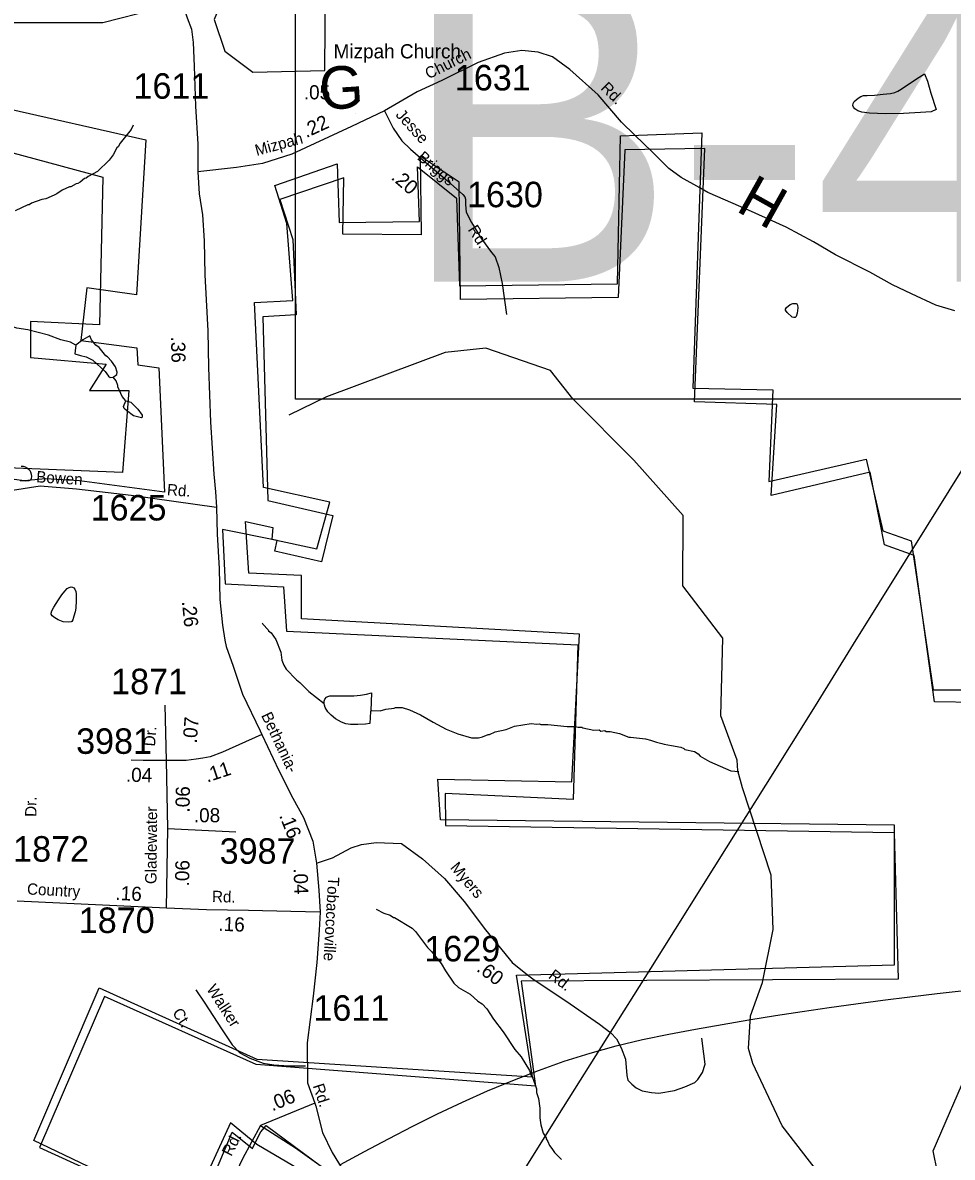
# Model space of a CAD drawing. Extents: x 1551653 to 1702041, y 811336 to 920032.
# Drawn here: x 1599902 to 1605284, y 894635 to 901206 of the extents above; entities that cross this region are included whole.
import ezdxf

# ---------------------------------------------------------------- set-up
doc = ezdxf.new("R2010")
doc.units = 0
for name, color, linetype in [('Old_Level_10', 7, 'Continuous'), ('Old_Level_11', 7, 'Continuous'), ('Old_Level_17', 7, 'Continuous'), ('Old_Level_22', 7, 'Continuous'), ('Old_Level_3', 7, 'Continuous'), ('Old_Level_32', 7, 'Continuous'), ('Old_Level_35', 7, 'Continuous'), ('Old_Level_48', 7, 'Continuous'), ('Old_Level_49', 7, 'Continuous'), ('Old_Level_56', 7, 'Continuous'), ('Old_Level_59', 7, 'Continuous'), ('Old_Level_62', 7, 'Continuous'), ('Old_Level_8', 7, 'Continuous')]:
    doc.layers.add(name, color=color, linetype=linetype)

msp = doc.modelspace()

# ---------------------------------------------------------------- linework, layer by layer
at = {"layer": 'Old_Level_17'}
msp.add_line((1601826.246, 900679.789), (1601826.246, 900679.789), dxfattribs=at)
at = {"layer": 'Old_Level_3'}
for points in [[(1608317.267, 899025.704), (1601480.749, 899025.704), (1601480.749, 901944.306), (1608317.267, 901944.306), (1608317.267, 899025.704)], [(1603490.251, 895317.828), (1603643.358, 895348.483), (1603796.978, 895377.144), (1603951.021, 895404.543), (1604105.464, 895430.719), (1604260.284, 895455.71), (1604415.459, 895479.551), (1604570.967, 895502.28), (1604726.785, 895523.936), (1604882.891, 895544.556), (1605039.263, 895564.177), (1605195.877, 895582.836), (1605352.713, 895600.571)], [(1601741.555, 894593.454), (1601880.073, 894668.819), (1602020.038, 894743.076), (1602161.411, 894815.74), (1602304.148, 894886.324), (1602448.21, 894954.342), (1602593.555, 895019.31), (1602740.141, 895080.74), (1602887.928, 895138.146), (1603036.874, 895191.045), (1603186.937, 895238.948), (1603338.077, 895281.372), (1603490.251, 895317.828)]]:
    msp.add_lwpolyline(points, dxfattribs=at)
at = {"layer": 'Old_Level_32'}
for p, q in [((1600734.633, 896933.93), (1600726.834, 897253.84)), ((1600742.431, 896539.895), (1600734.633, 896933.93)), ((1600734.863, 896077.714), (1600742.431, 896539.895)), ((1600742.431, 896539.895), (1601136.227, 896520.388)), ((1600734.863, 896077.714), (1599869.06, 896118.549)), ((1601592.573, 894949.173), (1601279.615, 894819.743))]:
    msp.add_line(p, q, dxfattribs=at)
for points in [[(1600020.692, 903216.173), (1600103.175, 903079.825), (1600154.825, 902933.09), (1600232.932, 902679.954), (1600309.365, 902442.858), (1600383.512, 902191.805), (1600442.715, 902012.895), (1600495.136, 901913.971), (1600602.396, 901736.488), (1600733.003, 901516.505), (1600808.859, 901369.277), (1600854.755, 901234.665), (1600879.82, 901168.316), (1600888.643, 901090.291), (1600894.482, 900954.091), (1600902.977, 900721.982), (1600915.716, 900501.992), (1600916.818, 900385.769), (1600915.684, 900342.845)], [(1605298.637, 899536.827), (1605188.847, 899569.875), (1605047.486, 899634.986), (1604938.096, 899687.837), (1604806.706, 899760.947), (1604607.611, 899860.451), (1604480.266, 899935.681), (1604323.104, 900020.924), (1604104.004, 900120.631), (1603868.942, 900222.662), (1603822.628, 900248.699), (1603713.821, 900309.867), (1603642.203, 900360.349), (1603547.115, 900457.137), (1603446.328, 900554.028), (1603368.693, 900628.662), (1603233.171, 900787.631), (1603069.34, 900934.921), (1602969.961, 901007.785), (1602886.257, 901034.498), (1602792.418, 901045.21), (1602692.254, 901030.036), (1602539.856, 900975.298), (1602329.22, 900871.112), (1602186.783, 900804.364), (1601995.875, 900695.975)], [(1601995.875, 900695.975), (1601805.288, 900603.59), (1601460.262, 900444.502), (1601289.721, 900390.681), (1601140.106, 900367.803), (1600915.684, 900342.845)], [(1601995.875, 900695.975), (1602047.062, 900595.476), (1602096.583, 900521.228), (1602148.03, 900472.753), (1602221.602, 900410.224), (1602362.426, 900289.092), (1602449.676, 900210.274), (1602461.011, 900197.035), (1602465.552, 900184.135), (1602465.309, 900152.321), (1602469.013, 900108.22), (1602500.411, 900047.948), (1602557.527, 899953.529), (1602616.549, 899875.448)], [(1600915.684, 900342.845), (1600923.996, 900213.897), (1600943.626, 900092.78), (1600952.389, 899942.915), (1600956.972, 899744.904), (1600963.366, 899601.626), (1600974.203, 899420.761), (1600978.508, 899208.947), (1600989.899, 898892.927), (1601009.577, 898590.749), (1601018.711, 898488.702), (1601023.708, 898399.749)], [(1599843.772, 898498.396), (1600003.673, 898523.291), (1600213.322, 898505.509), (1600529.573, 898469.945), (1600777.08, 898434.548), (1601023.708, 898399.749)], [(1601023.708, 898399.749), (1601028.544, 898243.755), (1601038.934, 898045.829), (1601043.281, 897865.833), (1601058.084, 897717.644), (1601072.96, 897630.186), (1601080.922, 897594.192), (1601120.079, 897479.242), (1601174.813, 897316.834), (1601276.955, 897104.033), (1601286.779, 897083.231)], [(1601286.779, 897083.231), (1601058.248, 896980.746), (1600988.066, 896953.437), (1600945.177, 896945.634), (1600906.188, 896941.733), (1600847.703, 896933.93), (1600734.633, 896933.93)], [(1601286.779, 897083.231), (1601384.974, 896875.306), (1601465.557, 896714.572), (1601528.657, 896603.146), (1601581.83, 896466.664), (1601603.28, 896338.964)], [(1600734.633, 896933.93), (1600599.138, 896932.733), (1600529.903, 896934.24)], [(1601603.28, 896338.964), (1601696.163, 896369.348), (1601803.336, 896426.54), (1601864.068, 896446.201), (1601948.02, 896458.711), (1602094.489, 896453.349), (1602216.662, 896363.513), (1602344.559, 896249.6), (1602458.877, 896117.342), (1602582.126, 895952.912), (1602658.933, 895858.187), (1602735.578, 895763.422), (1602825.624, 895691.796), (1602862.602, 895662.382), (1603046.721, 895541.126), (1603241.418, 895405.293), (1603307.152, 895356.323), (1603339.304, 895320.578), (1603367.884, 895268.746), (1603392.891, 895202.617), (1603400.036, 895109.679), (1603405.394, 895082.87), (1603428.615, 895057.848), (1603453.622, 895038.188), (1603489.347, 895020.315), (1603542.933, 895009.592), (1603585.802, 895006.017), (1603675.113, 895022.102), (1603735.844, 895043.55), (1603793.003, 895068.572), (1603810.865, 895086.444), (1603837.658, 895125.764), (1603853.734, 895174.021), (1603844.803, 895234.788), (1603834.086, 895325.94)], [(1601603.28, 896338.964), (1601616.509, 896182.134), (1601623.444, 896054.905)], [(1601623.444, 896054.905), (1601454.677, 896059.532), (1601209.617, 896064.158), (1600966.87, 896068.785), (1600734.863, 896077.714)], [(1601623.444, 896054.905), (1601618.82, 895950.809), (1601604.105, 895763.527), (1601584.61, 895568.46), (1601549.033, 895298.135), (1601551.8, 895065.583), (1601592.573, 894949.173)], [(1601592.573, 894949.173), (1601599.101, 894931.379), (1601637.832, 894779.103), (1601693.4, 894662.235), (1601783.271, 894519.136), (1601908.014, 894369.593), (1602005.268, 894290.774), (1602196.028, 894165.223), (1602398.712, 894025.627), (1602609.312, 893871.861), (1602748.544, 893780.779), (1602842.166, 893730.047), (1602983.566, 893666.94), (1603096.994, 893610.254), (1603248.604, 893567.15), (1603446.026, 893527.971), (1603645.185, 893503.054), (1603866.473, 893472.602)], [(1601279.615, 894819.743), (1601174.602, 894625.438), (1601071.034, 894405.684), (1600973.409, 894190.54), (1600843.754, 893923.738), (1600733.876, 893676.619), (1600684.696, 893541.137), (1600672.143, 893413.593), (1600672.143, 893327.734), (1600668.057, 893225.52), (1600692.568, 893102.864), (1600725.248, 892988.384), (1600811.034, 892828.932), (1600880.479, 892734.895), (1600941.754, 892657.212), (1601023.455, 892595.884)], [(1601279.615, 894819.743), (1601480.979, 894690.855), (1601656.635, 894564.109), (1601721.996, 894515.047), (1601742.42, 894498.693)]]:
    msp.add_lwpolyline(points, dxfattribs=at)
at = {"layer": 'Old_Level_35'}
for points in [[(1602616.549, 899875.448), (1602636.648, 899848.86), (1602658.239, 899788.788), (1602677.537, 899694.54), (1602703.937, 899516.499)], [(1600905.309, 895604.689), (1600956.785, 895528.196), (1601053.419, 895379.345), (1601114.58, 895287.049), (1601158.261, 895240.536), (1601217.877, 895210.106), (1601293.701, 895179.549), (1601355.564, 895171.087), (1601443.477, 895164.299), (1601538.733, 895164.365)]]:
    msp.add_lwpolyline(points, dxfattribs=at)
at = {"layer": 'Old_Level_48'}
for points in [[(1600715.959, 902189.838), (1600726.123, 902047.446), (1600776.942, 901986.421), (1600959.892, 901396.511), (1601071.694, 901376.169), (1601010.711, 901223.607), (1601071.694, 901040.531), (1601234.316, 900918.481), (1601651.034, 900928.652), (1601661.198, 902200.009), (1600726.123, 902200.009), (1600715.959, 902189.838)], [(1600669.352, 901281.674), (1600365.25, 901205.606), (1599547.973, 901205.606), (1599585.986, 900521.001), (1600365.25, 900311.817), (1600346.243, 899456.061), (1599947.108, 899475.077), (1599947.108, 899265.893), (1600384.256, 899227.859), (1600289.224, 899075.725), (1600517.301, 899075.725), (1600479.288, 898600.305), (1598616.657, 898676.372), (1598597.651, 898200.953), (1598407.586, 898200.953), (1598407.586, 898067.834), (1598654.67, 898086.852), (1598654.67, 897858.65), (1598483.612, 897573.398), (1596563.962, 897478.314), (1596582.968, 896793.709), (1595651.653, 896793.709), (1595784.698, 896508.457), (1595176.492, 895728.768)], [(1601605.437, 898158.722), (1601681.079, 898429.548), (1601297.055, 898514.181), (1601244.688, 899586.202), (1601465.793, 899597.487), (1601430.881, 900043.222), (1601361.059, 900263.269), (1601721.809, 900387.398), (1601733.446, 900048.864), (1602198.928, 900054.506), (1602187.292, 900370.471), (1602414.214, 900189.919), (1602431.669, 899682.12), (1603345.18, 899693.405), (1603362.635, 900551.022), (1603833.937, 900567.948), (1603781.57, 899089.687), (1604245.312, 899079.447), (1604222.038, 898548.735), (1604786.436, 898678.589), (1604883.03, 898262.49), (1605045.949, 898206.032), (1605173.956, 897342.214), (1605907.092, 897342.214)], [(1601693.806, 894451.93), (1601257.596, 894708.888), (1601105.415, 894835.34), (1600862.256, 894304.811), (1599965.608, 894732.182), (1600345.544, 895616.396), (1601257.389, 895203.762), (1602853.119, 895100.604), (1602761.934, 895690.08), (1604950.364, 895749.028), (1604950.364, 896559.557), (1602321.209, 896589.031), (1602306.012, 896824.821), (1603081.081, 896810.084), (1603126.673, 897664.824), (1601515.746, 897753.246), (1601515.746, 898003.773), (1601211.797, 898018.51), (1601191.474, 898316.42), (1601349.422, 898282.85), (1601343.603, 898215.144), (1601605.437, 898158.722)]]:
    msp.add_lwpolyline(points, dxfattribs=at)
at = {"layer": 'Old_Level_49'}
for points in [[(1599779.548, 900715.985), (1600615.033, 900527.03), (1600559.976, 899630.645), (1600272.596, 899669.605), (1600238.147, 899365.717), (1600563.462, 899321.836), (1600569.511, 899224.539), (1600690.492, 899207.725), (1600722.172, 898487.889), (1600231.656, 898552.192), (1600034.752, 898564.988), (1599910.576, 898552.686), (1598685.492, 898716.01)], [(1605916.962, 897260.55), (1605181.953, 897272.033), (1605063.022, 898120.026), (1604892.522, 898181.952), (1604808.45, 898603.026), (1604236.457, 898468.512), (1604268.035, 898994.983), (1603792.007, 899009.542), (1603851.882, 900476.895), (1603387.952, 900469), (1603350.017, 899614.958), (1602436.203, 899602.245), (1602430.051, 900281.48), (1602202.956, 900433.218), (1602209.518, 899976.465), (1601755.532, 899980.258), (1601761.991, 900307.624), (1601390.027, 900181.004), (1601465.999, 899949.501), (1601486.299, 899513.457), (1601292.407, 899503.037), (1601321.95, 898438.574), (1601697.502, 898352.042), (1601631.783, 898082.706)], [(1601631.783, 898082.706), (1601361.012, 898146.273), (1601375.981, 898207.788), (1601059.278, 898271.457), (1601074.042, 897956.497), (1601411.045, 897939.478), (1601428.474, 897682.957), (1603115.95, 897601.962), (1603088.576, 896707.217), (1602348.03, 896742.281), (1602350.491, 896556.504), (1604948.501, 896515.903), (1604971.364, 895667.398), (1602787.867, 895655.402), (1602872.041, 895048.038), (1601254.487, 895173.017), (1600376.249, 895566.41), (1599999.979, 894692.478), (1600903.746, 894278.683), (1601114.95, 894780.035), (1601233.442, 894687.021), (1601256.861, 894737.505), (1601281.247, 894783.418), (1601312.517, 894819.508), (1601632.706, 894582.57)]]:
    msp.add_lwpolyline(points, dxfattribs=at)
at = {"layer": 'Old_Level_56'}
msp.add_lwpolyline([(1606919.89, 901345.983), (1606907.171, 901094.094), (1606756.695, 900868.015), (1606449.402, 900379.565), (1606020.178, 899700.675), (1605698.515, 899184.498), (1605385.307, 898690.365), (1605010.682, 898088.811), (1604709.514, 897606.24), (1604489.734, 897248.892), (1604202.665, 896790.444), (1603974.758, 896427.056), (1603537.125, 895728.327), (1603030.558, 894926.334), (1602525.824, 894116.3)], dxfattribs=at)
at = {"layer": 'Old_Level_59'}
for points in [[(1603440.65, 898672.334), (1603087.653, 899027.484), (1602957.816, 899191.878), (1602582.712, 899320.093), (1602348.645, 899295.282), (1601661.618, 899039.992), (1601443.648, 898932.852)], [(1605244.698, 893839.461), (1605119.719, 893848.586), (1604962.649, 893976.538), (1604726.942, 894263.201), (1604298.691, 894817.355), (1604128.703, 895178.554), (1604104.711, 895264.368), (1604115.682, 895454.554), (1604184.682, 895646.893), (1604247.633, 895954.163), (1604234.714, 896269.636), (1604070.169, 896774.518), (1604042.094, 896874.147), (1604039.542, 896935.456), (1603945.107, 897190.913), (1603955.289, 897642.024), (1603723.622, 897944.399), (1603725.495, 898352.704), (1603440.65, 898672.334)], [(1605270.231, 893847.446), (1605237.259, 894382.872), (1605198.42, 894550.031), (1605173.175, 894672.483), (1605388.646, 895167.146), (1605452.73, 895361.516), (1605452.699, 895835.693), (1605448.816, 896082.542), (1605472.119, 896296.349), (1605621.687, 896533.64), (1605798.647, 896667.847), (1605897.174, 896813.332), (1606727.738, 896937.901), (1607429.651, 896978.434), (1607745.719, 897005.875)]]:
    msp.add_lwpolyline(points, dxfattribs=at)
at = {"layer": 'Old_Level_62'}
for points in [[(1605123.742, 900908.766), (1605140.454, 900866.115), (1605160.447, 900797.218), (1605190.692, 900703.612), (1605161.369, 900689.053), (1605100.264, 900685.362), (1605001.736, 900679.928), (1604898.083, 900678.185), (1604804.989, 900681.671), (1604761.108, 900687.413), (1604737.322, 900695.205), (1604720.302, 900706.585), (1604711.485, 900715.607), (1604709.332, 900726.065), (1604710.255, 900737.958), (1604716.304, 900749.133), (1604738.962, 900768.921), (1604754.649, 900778.456), (1604771.155, 900784.197), (1604790.533, 900784.71), (1604833.081, 900786.453), (1604883.831, 900790.964), (1604926.38, 900795.68), (1604950.986, 900801.319), (1604968.313, 900808.598), (1604987.793, 900820.286), (1605078.016, 900881.084), (1605123.742, 900908.766)], [(1600540.599, 900611.306), (1600530.141, 900587.52), (1600466.985, 900508.575), (1600454.579, 900486.737), (1600446.48, 900480.893), (1600425.872, 900441.216), (1600403.419, 900409.638), (1600334.419, 900344.739), (1600281.925, 900315.724), (1600269.827, 900305.881), (1600259.78, 900304.036), (1600235.481, 900282.505), (1600221.333, 900274.713), (1600211.285, 900272.868), (1600181.04, 900255.336), (1600173.043, 900255.541), (1600130.7, 900236.266), (1600100.454, 900214.735), (1600084.255, 900207.046), (1600035.965, 900185.823), (1600011.974, 900182.235), (1599953.637, 900161.217), (1599939.488, 900151.477), (1599931.491, 900151.579), (1599859.005, 900116.823)], [(1600210.157, 899339.061), (1600178.579, 899355.465), (1600122.908, 899368.383), (1600051.344, 899395.655), (1599931.902, 899427.643), (1599868.028, 899436.665), (1599844.242, 899445.073), (1599732.386, 899455.018), (1599660.208, 899440.254), (1599610.277, 899439.023), (1599572.138, 899433.692), (1599540.15, 899434.205), (1599484.375, 899447.123), (1599476.378, 899445.278), (1599452.49, 899449.686), (1599333.457, 899509.664), (1599309.773, 899526.068), (1599183.461, 899626.236), (1599100.415, 899697.492)], [(1604389.016, 899569.026), (1604389.119, 899553.853), (1604386.761, 899524.018), (1604380.199, 899504.538), (1604375.38, 899498.899), (1604366.973, 899497.976), (1604357.233, 899501.154), (1604327.706, 899527.401), (1604319.401, 899540.934), (1604318.786, 899546.676), (1604324.937, 899556.313), (1604345.032, 899573.23), (1604360.206, 899580.099), (1604371.689, 899580.304), (1604380.404, 899579.587), (1604385.018, 899576.818), (1604389.016, 899569.026)], [(1600425.257, 899153.386), (1600447.505, 899168.97), (1600449.658, 899180.965), (1600440.226, 899213.056), (1600416.747, 899245.454), (1600393.166, 899269.855), (1600383.221, 899276.007), (1600344.056, 899324.707), (1600326.319, 899338.958), (1600300.79, 899369.408), (1600295.049, 899383.557), (1600289.922, 899392.682), (1600250.758, 899368.28), (1600210.157, 899339.061)], [(1600210.157, 899339.061), (1600205.851, 899305.022), (1600203.596, 899287.593), (1600237.327, 899278.468), (1600269.212, 899269.958), (1600308.89, 899251.298), (1600379.838, 899186.092), (1600399.318, 899157.795), (1600409.263, 899151.643), (1600425.257, 899153.386)], [(1600499.076, 899016.104), (1600477.443, 899040.505), (1600452.324, 899096.894), (1600452.529, 899104.891), (1600442.891, 899131.035), (1600425.257, 899153.386)], [(1600499.076, 899016.104), (1600528.911, 899007.594), (1600568.178, 898966.994), (1600593.707, 898932.545), (1600593.502, 898920.549), (1600589.401, 898916.551), (1600543.674, 898929.367), (1600502.151, 898960.022), (1600490.361, 898972.222), (1600486.465, 898982.27), (1600499.076, 899016.104)], [(1599892.121, 898637.475), (1599904.63, 898636.962), (1599916.01, 898633.579), (1599929.851, 898626.607), (1599940.411, 898616.765), (1599947.075, 898605.282), (1599950.869, 898591.646), (1599952.407, 898576.985), (1599950.869, 898566.629), (1599946.153, 898557.094), (1599937.13, 898552.481), (1599915.395, 898551.353), (1599887.815, 898552.071)], [(1600081.712, 897820.217), (1600108.676, 897863.073), (1600127.848, 897891.78), (1600145.893, 897914.131), (1600159.632, 897928.997), (1600171.217, 897935.764), (1600181.675, 897937.814), (1600189.979, 897936.584), (1600197.976, 897932.688), (1600203.513, 897925.614), (1600208.947, 897912.285), (1600210.792, 897898.342), (1600212.125, 897859.279), (1600209.869, 897815.808), (1600206.076, 897793.458), (1600198.489, 897769.159), (1600191.312, 897747.731), (1600186.596, 897738.709), (1600181.675, 897735.94), (1600169.884, 897734.71), (1600136.461, 897736.556), (1600125.695, 897739.426), (1600106.626, 897747.731), (1600087.556, 897758.701), (1600073.407, 897771.107), (1600066.538, 897779.617), (1600066.23, 897786.178), (1600069.921, 897800.122), (1600081.712, 897820.217)], [(1601288.116, 897730.94), (1601292.012, 897722.84), (1601323.385, 897690.339), (1601325.333, 897684.29), (1601341.122, 897671.987), (1601368.496, 897633.54), (1601397.306, 897561.054), (1601402.638, 897515.02), (1601414.12, 897484.775), (1601427.756, 897462.526), (1601486.709, 897399.575), (1601506.496, 897385.222), (1601559.605, 897332.318), (1601647.572, 897262.601)], [(1601647.572, 897262.601), (1601648.187, 897277.159), (1601652.083, 897288.642), (1601660.388, 897299.202), (1601668.898, 897304.226), (1601680.483, 897307.507), (1601697.195, 897307.712), (1601764.965, 897307.302), (1601820.021, 897308.225), (1601857.546, 897311.608), (1601891.789, 897316.734), (1601921.727, 897324.936), (1601916.806, 897221.18)], [(1601916.806, 897221.18), (1601916.601, 897216.566), (1601911.474, 897147.054), (1601885.843, 897143.158), (1601842.782, 897140.697), (1601799.721, 897142.133), (1601772.859, 897145.003), (1601747.843, 897154.641), (1601713.497, 897174.736), (1601688.583, 897194.728), (1601669.615, 897215.439), (1601652.801, 897240.353), (1601648.7, 897254.091), (1601647.572, 897262.601)], [(1601916.806, 897221.18), (1601923.675, 897222.205), (1601971.657, 897221.385), (1602003.748, 897230.92), (1602051.832, 897236.046), (1602059.83, 897239.942), (1602099.815, 897239.225), (1602141.645, 897226.511), (1602205.109, 897197.497), (1602278.415, 897154.231), (1602353.772, 897114.963), (1602421.234, 897087.896), (1602500.897, 897064.52), (1602540.779, 897063.803), (1602564.873, 897069.442), (1602597.066, 897082.873), (1602605.063, 897082.77), (1602637.359, 897098.251), (1602701.54, 897113.118), (1602749.83, 897132.29), (1602845.999, 897146.644), (1602877.987, 897144.183), (1602893.981, 897145.926), (1602901.876, 897141.722), (1602941.861, 897141.107), (1603053.614, 897129.214), (1603101.597, 897130.342), (1603117.591, 897126.138), (1603139.531, 897125.728), (1603145.478, 897121.627), (1603209.249, 897108.607), (1603239.187, 897110.042), (1603249.132, 897103.89), (1603273.225, 897107.479), (1603281.12, 897101.327), (1603303.06, 897101.02), (1603356.886, 897090.049), (1603412.456, 897069.134), (1603420.453, 897069.031), (1603508.666, 897058.075), (1603536.741, 897050.411), (1603571.218, 897040.187), (1603603.104, 897031.678), (1603616.723, 897027.014), (1603659.251, 897019.757), (1603712.849, 897009.538), (1603730.403, 897002.284), (1603736.349, 896996.132), (1603791.112, 896985.404), (1603812.848, 896970.948), (1603825.15, 896958.447), (1603878.747, 896927.792), (1604001.258, 896874.147), (1604048.247, 896869.684)], [(1601949.204, 896071.863), (1601992.88, 896049.102), (1602028.662, 896036.492), (1602048.449, 896024.189), (1602054.396, 896024.086), (1602157.332, 895962.365), (1602177.017, 895942.065), (1602245.607, 895850.92), (1602269.188, 895826.518), (1602324.039, 895757.621), (1602349.363, 895715.175), (1602398.165, 895644.33), (1602425.745, 895617.878), (1602493.105, 895580.763), (1602536.473, 895540.061), (1602562.207, 895523.554), (1602589.684, 895495.154), (1602628.747, 895434.459), (1602683.495, 895361.563), (1602751.88, 895260.37), (1602787.149, 895217.821), (1602835.849, 895137.031), (1602843.436, 895112.835), (1602855.124, 895092.637), (1602876.142, 895032.352), (1602877.782, 895010.309), (1602889.265, 894976.167), (1602896.339, 894919.983), (1602895.417, 894864.004), (1602902.799, 894823.916), (1602916.024, 894775.729), (1602933.556, 894747.432), (1602933.454, 894741.383), (1602943.194, 894727.234), (1602952.831, 894703.038), (1602966.57, 894686.839), (1602980.206, 894662.643), (1603021.524, 894621.94)]]:
    msp.add_lwpolyline(points, dxfattribs=at)

# ---------------------------------------------------------------- texts
at = {"layer": 'Old_Level_10'}
for s, p in [('Walker', (1600963.523, 895610.293)), ('Ct.', (1600765.661, 895472.952))]:
    msp.add_text(s, height=65.6167, rotation=302.9914528, dxfattribs=at).set_placement(p)
at = {"layer": 'Old_Level_11'}
for s, height, rotation, p in [('Church', 65.6167, 26.3182111, (1602251.597, 900877.039)), ('Rd.', 65.6167, 315.3454583, (1603244.099, 900822.695)), ('Jesse', 65.6167, 311.966675, (1602057.519, 900669.237)), ('Mizpah', 65.6167, 15.2994889, (1601257.042, 900433.659)), ('Briggs', 65.6167, 319.2989306, (1602181.821, 900418.131)), ('Rd.', 65.6167, 302.4896972, (1602477.07, 900007.646)), ('Bowen', 65.6167, 356.3985972, (1599978.928, 898544.498)), ('Rd.', 65.6167, 355.6088528, (1600735.433, 898470.124)), ('Bethania-', 65.6167, 295.2795194, (1601281.139, 897194.611)), ('Dr.', 65.6166, 85.4876056, (1600667.713, 897012.786)), ('Dr.', 65.6167, 89.858075, (1599981.616, 896606.872)), ('Gladewater', 65.6166, 89.4645889, (1600676.379, 896217.258)), ('Myers', 65.6167, 310.335475, (1602373.741, 896310.961)), ('Country', 65.6167, 357.0252778, (1599925.988, 896157.499)), ('Tobaccoville', 65.61666, 266.8822889, (1601670.36, 896260.529)), ('Rd.', 65.6167, 358.4345056, (1600997.39, 896113.66)), ('Rd.', 65.6167, 322.8742806, (1602940.866, 895676.645)), ('Rd.', 65.6167, 287.9692639, (1601581.005, 895049.697)), ('Rd.', 65.6167, 63.1412167, (1601109.876, 894636.504))]:
    msp.add_text(s, height=height, rotation=rotation, dxfattribs=at).set_placement(p)
at = {"layer": 'Old_Level_17'}
for s, rotation, p in [('.05', 0.0750944, (1601529.695, 900761.566)), ('.22', 24.7539222, (1601544.068, 900537.003)), ('.20', 319.2989278, (1602030.3, 900303.308)), ('.36', 271.1641972, (1600760.445, 899387.746)), ('.26', 275.7045639, (1600823.358, 897853.894)), ('.07', 85.4874722, (1600909.351, 897030.566)), ('.04', 358.8660222, (1600498.977, 896810.161)), ('.11', 18.2825139, (1600970.412, 896804.978)), ('.06', 88.9164333, (1600867.792, 896630.959)), ('.08', 359.9808056, (1600892.873, 896575.25)), ('.16', 291.6916694, (1601385.787, 896614.507)), ('.06', 88.9164333, (1600865.36, 896203.418)), ('.04', 272.0867944, (1601469.532, 896307.873)), ('.16', 357.2996389, (1600437.467, 896125.854)), ('.16', 357.8729611, (1601033.964, 895947.193)), ('.60', 322.8742306, (1602524.793, 895717.423)), ('.06', 22.468475, (1601347.34, 894900.676))]:
    msp.add_text(s, height=82.0208, rotation=rotation, dxfattribs=at).set_placement(p)
at = {"layer": 'Old_Level_22'}
msp.add_text('Mizpah Church', height=82.02083, dxfattribs=at).set_placement((1601702.086, 900999.039))
for s, rotation, p in [('G', 3.5949278, (1601625.669, 900699.792)), ('H', 330.7487306, (1604024.307, 900118.778))]:
    msp.add_text(s, height=246.062, rotation=rotation, dxfattribs=at).set_placement(p)
at = {"layer": 'Old_Level_3'}
msp.add_text('B-4112', height=1788.0542, dxfattribs=at).set_placement((1602088.088, 899705.428))
at = {"layer": 'Old_Level_8'}
for s, p in [('1631', (1602404.246, 900813.424)), ('1611', (1600543.457, 900765.318)), ('1630', (1602474.782, 900136.99)), ('1625', (1600295.182, 898322.896)), ('1871', (1600414.192, 897316.766)), ('3981', (1600211.27, 896971.578)), ('1872', (1599846.715, 896347.345)), ('3987', (1601042.42, 896335.007)), ('1870', (1600226.867, 895934.214)), ('1629', (1602227.574, 895769.78)), ('1611', (1601585.287, 895425.961))]:
    msp.add_text(s, height=147.6375, dxfattribs=at).set_placement(p)

doc.saveas('drawing.dxf')
